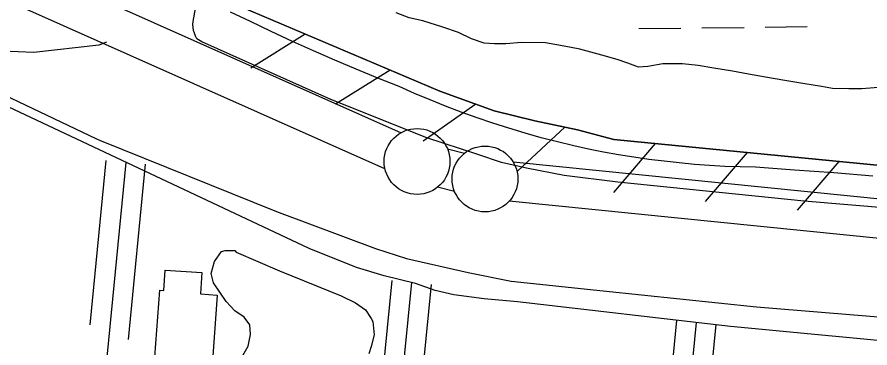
# Model space of a CAD drawing. Extents: x 3704301 to 3742427, y 506229 to 532009.
# Drawn here: x 3711526 to 3712174, y 519013 to 519264 of the extents above; entities that cross this region are included whole.
import ezdxf

# ---------------------------------------------------------------- set-up
doc = ezdxf.new("R2010")
doc.units = 0
for name, color, linetype in [('V-BLDG-OTLN', 7, 'Continuous'), ('V-FLOD-BASE', 7, 'Continuous'), ('V-LEVE-TOET', 7, 'Continuous'), ('V-ROAD-CNTR', 7, 'Continuous'), ('V-RRAP-FSHR', 7, 'Continuous'), ('V-SITE-VEGE', 7, 'Continuous'), ('V-SURV-LINE', 7, 'Continuous'), ('V-WETL-SWMP', 7, 'Continuous')]:
    doc.layers.add(name, color=color, linetype=linetype)

msp = doc.modelspace()

# ---------------------------------------------------------------- linework, layer by layer
at = {"layer": 'V-BLDG-OTLN'}
msp.add_lwpolyline([(3711666.25, 519070.46), (3711665.11, 519054.24), (3711677.79, 519053.34), (3711674.26, 519003.48), (3711630.62, 519006.57), (3711634.21, 519057.18), (3711637.33, 519056.96), (3711638.43, 519072.43)], close=True, dxfattribs=at)
at = {"layer": 'V-FLOD-BASE'}
msp.add_lwpolyline([(3712259.23, 519113.23), (3712123.54, 519124.72), (3711982.18, 519139.03), (3711941.51, 519144.14), (3711912.66, 519149.74), (3711893.75, 519153.95), (3711875.77, 519160.05), (3711836.98, 519172.72), (3711764.12, 519201.85), (3711666.17, 519245.58), (3711662.38, 519247.93), (3711661.34, 519249.96), (3711660.51, 519252.1), (3711659.91, 519254.31), (3711659.54, 519256.58), (3711659.41, 519258.87), (3711659.51, 519261.16), (3711666.98, 519302.3)], dxfattribs=at)
at = {"layer": 'V-LEVE-TOET'}
for points in [[(3712086.67, 519150.37), (3712075.07, 519150.64), (3712063.48, 519151.11), (3712051.89, 519151.77), (3712040.32, 519152.63), (3712028.76, 519153.69), (3712017.23, 519154.95), (3712005.71, 519156.4), (3711994.22, 519158.05), (3711982.77, 519159.89), (3711971.34, 519161.93), (3711959.96, 519164.16), (3711948.61, 519166.59), (3711936.23, 519169.6), (3711923.91, 519172.84), (3711911.65, 519176.29), (3711899.45, 519179.97), (3711887.32, 519183.86), (3711875.26, 519187.96), (3711863.27, 519192.27), (3711851.37, 519196.8), (3711839.54, 519201.54), (3711827.8, 519206.49), (3711816.15, 519211.65), (3711799.75, 519218.11), (3711783.42, 519224.77), (3711767.18, 519231.63), (3711751.01, 519238.68), (3711734.94, 519245.93), (3711718.95, 519253.37), (3711703.06, 519261.01), (3711687.92, 519268.06)], [(3711441.29, 519240.44), (3711461.59, 519231.12), (3711586.2, 519171.98)], [(3711586.2, 519171.98), (3711588.42, 519170.92), (3711722.79, 519116.89), (3711798.01, 519088.7), (3711821.66, 519081.2), (3711868.48, 519070.44), (3711901.12, 519063.9), (3711971.09, 519056.5), (3712087.4, 519044.49), (3712238.69, 519032.09), (3712375.8, 519017.29), (3712543.64, 519003.04), (3712718.38, 518986.16), (3712896.63, 518967.68), (3713058.79, 518953.88)], [(3712175.8, 519143.6), (3712146.11, 519146.08), (3712116.4, 519148.34), (3712086.67, 519150.37)]]:
    msp.add_lwpolyline(points, dxfattribs=at)
at = {"layer": 'V-ROAD-CNTR'}
for points in [[(3713157.65, 518919.93), (3712918.69, 518948.16), (3712531.1, 518985.53), (3712067.62, 519029.62), (3711905.97, 519048.2), (3711880.67, 519050.44), (3711857.49, 519053.62), (3711843.39, 519056.88), (3711828.35, 519062.27), (3711804.78, 519068.05), (3711783.56, 519074.25), (3711747.69, 519088.66), (3711454.32, 519226.53), (3711379.46, 519260.43), (3711253.91, 519313.06), (3711117.76, 519371.91), (3710938.02, 519451.49), (3710654.92, 519565.55), (3710319.89, 519704.89), (3710100.18, 519788.97)], [(3711593.84, 519245.29), (3711588.03, 519242.98), (3711538.5, 519237.59), (3711490.64, 519239.6), (3711462.5, 519238.48), (3711452.63, 519236.95), (3711436.74, 519226)], [(3711608.38, 519154.13), (3711572.11, 518780.71)], [(3711581.32, 519030.7), (3711593.45, 519155.58)], [(3711610.39, 519019.67), (3711623.31, 519152.68)], [(3711782.46, 518626.35), (3711825.58, 519062.95)], [(3711798, 518936.29), (3711810.66, 519064.42)], [(3711811.92, 518772.04), (3711840.51, 519061.47)], [(3711943.74, 518032.26), (3712041.97, 519032.57)], [(3711999.49, 518753.49), (3712027.04, 519034.04)], [(3712029.34, 518750.54), (3712056.9, 519031.1)]]:
    msp.add_lwpolyline(points, dxfattribs=at)
at = {"layer": 'V-RRAP-FSHR'}
for p, q in [((3711744.78, 519251.49), (3711703.36, 519225.62)), ((3711809.21, 519224.11), (3711767.79, 519198.25)), ((3711874.22, 519198.23), (3711834.28, 519170.13)), ((3711941.93, 519180.83), (3711906.11, 519147.65)), ((3712010.62, 519168.41), (3711978.85, 519131.33)), ((3712080.29, 519161.65), (3712048.55, 519124.54)), ((3712149.96, 519154.88), (3712118.22, 519117.77))]:
    msp.add_line(p, q, dxfattribs=at)
for points in [[(3713107.88, 519063.33), (3712785.15, 519096.31), (3712371.37, 519133.38), (3712004.95, 519168.96), (3711979.15, 519171.49), (3711951.5, 519178.77), (3711919.17, 519185.75), (3711888.16, 519193.19), (3711846.87, 519208.11), (3711688.83, 519275.26), (3711690.38, 519291.52), (3711691.95, 519302.85), (3711691.19, 519314.03), (3711687.94, 519321.96), (3711683.36, 519329.18), (3711679.35, 519332.22), (3711670.88, 519339.36), (3711537.17, 519400.43)], [(3713107.88, 519063.33), (3712785.15, 519096.31), (3712371.37, 519133.38), (3712004.95, 519168.96), (3711979.15, 519171.49), (3711951.5, 519178.77), (3711919.17, 519185.75), (3711888.16, 519193.19), (3711846.87, 519208.11), (3711688.83, 519275.26), (3711690.38, 519291.52), (3711691.95, 519302.85), (3711691.19, 519314.03), (3711687.94, 519321.96), (3711683.36, 519329.18), (3711679.35, 519332.22), (3711670.88, 519339.36), (3711537.17, 519400.43)], [(3711693, 519273.48), (3711846.87, 519208.11), (3711888.16, 519193.19), (3711919.17, 519185.75), (3711951.5, 519178.77), (3711979.15, 519171.49), (3712004.95, 519168.96), (3712371.37, 519133.38), (3712431.72, 519127.97)], [(3711725.51, 519259.67), (3711846.87, 519208.11), (3711888.16, 519193.19), (3711919.17, 519185.75), (3711951.5, 519178.77), (3711979.15, 519171.49), (3712004.95, 519168.96), (3712371.37, 519133.38), (3712433.9, 519127.78)]]:
    msp.add_lwpolyline(points, dxfattribs=at)
at = {"layer": 'V-SITE-VEGE'}
msp.add_lwpolyline([(3711694.34, 519002.16), (3711701.44, 519014.66), (3711703.21, 519023.59), (3711702.59, 519030.72), (3711698.42, 519036.66), (3711691.27, 519041.4), (3711684.71, 519048.52), (3711675.16, 519062.77), (3711673.36, 519069.9), (3711675.72, 519078.83), (3711681.05, 519086.57), (3711684.02, 519087.17), (3711691.16, 519087.19), (3711692.35, 519086), (3711725.09, 519071.81), (3711772.12, 519052.89), (3711782.83, 519047.56), (3711790.58, 519042.23), (3711794.75, 519035.7), (3711795.95, 519033.33), (3711797.16, 519023.22), (3711794.81, 519014.29), (3711793.04, 519008.93)], dxfattribs=at)
at = {"layer": 'V-SURV-LINE'}
for points in [[(3711379.62, 519371.52), (3711817.49, 519176.67)], [(3711805.3, 519149.26), (3711367.43, 519344.11)], [(3711852.73, 519164.38), (3711865.64, 519161.05)], [(3711902.62, 519154.46), (3712794.34, 519064.65)], [(3711858.16, 519132), (3711845.24, 519135.33)], [(3712791.33, 519034.8), (3711899.61, 519124.61)]]:
    msp.add_lwpolyline(points, dxfattribs=at)
for centre in [(3711829.65, 519154.84), (3711881.24, 519141.54)]:
    msp.add_circle(centre, 25, dxfattribs=at)
at = {"layer": 'V-WETL-SWMP'}
for p, q in [((3712046.02, 519256.21), (3712078.02, 519256.61)), ((3712094.02, 519256.8), (3712126.02, 519257.19)), ((3711998.03, 519255.63), (3712030.03, 519256.02))]:
    msp.add_line(p, q, dxfattribs=at)
for points in [[(3711823.75, 519263.9), (3711813.81, 519267.66)], [(3712183.12, 519211.34), (3712167.52, 519209.89), (3712157.6, 519209.86), (3712145.3, 519210.31), (3712136.79, 519211.71), (3712122.61, 519214.04), (3712108.89, 519216.37), (3712094.23, 519218.69), (3712081.47, 519221.03), (3712069.17, 519223.36), (3712054.98, 519225.69), (3712043.16, 519227.55), (3712031.34, 519228.94), (3712016.22, 519228.91), (3712004.88, 519226.99), (3711997.79, 519226.5), (3711989.75, 519229.32), (3711981.7, 519232.13), (3711969.88, 519235.41), (3711953.32, 519240.1), (3711941.5, 519242.44), (3711927.31, 519244.77), (3711908.88, 519245.19), (3711897.06, 519244.22), (3711888.55, 519244.2), (3711880.52, 519244.65), (3711871.06, 519247.94), (3711861.12, 519252.64), (3711849.29, 519256.87), (3711834.15, 519261.56), (3711823.75, 519263.9)]]:
    msp.add_lwpolyline(points, dxfattribs=at)

doc.saveas('drawing.dxf')
